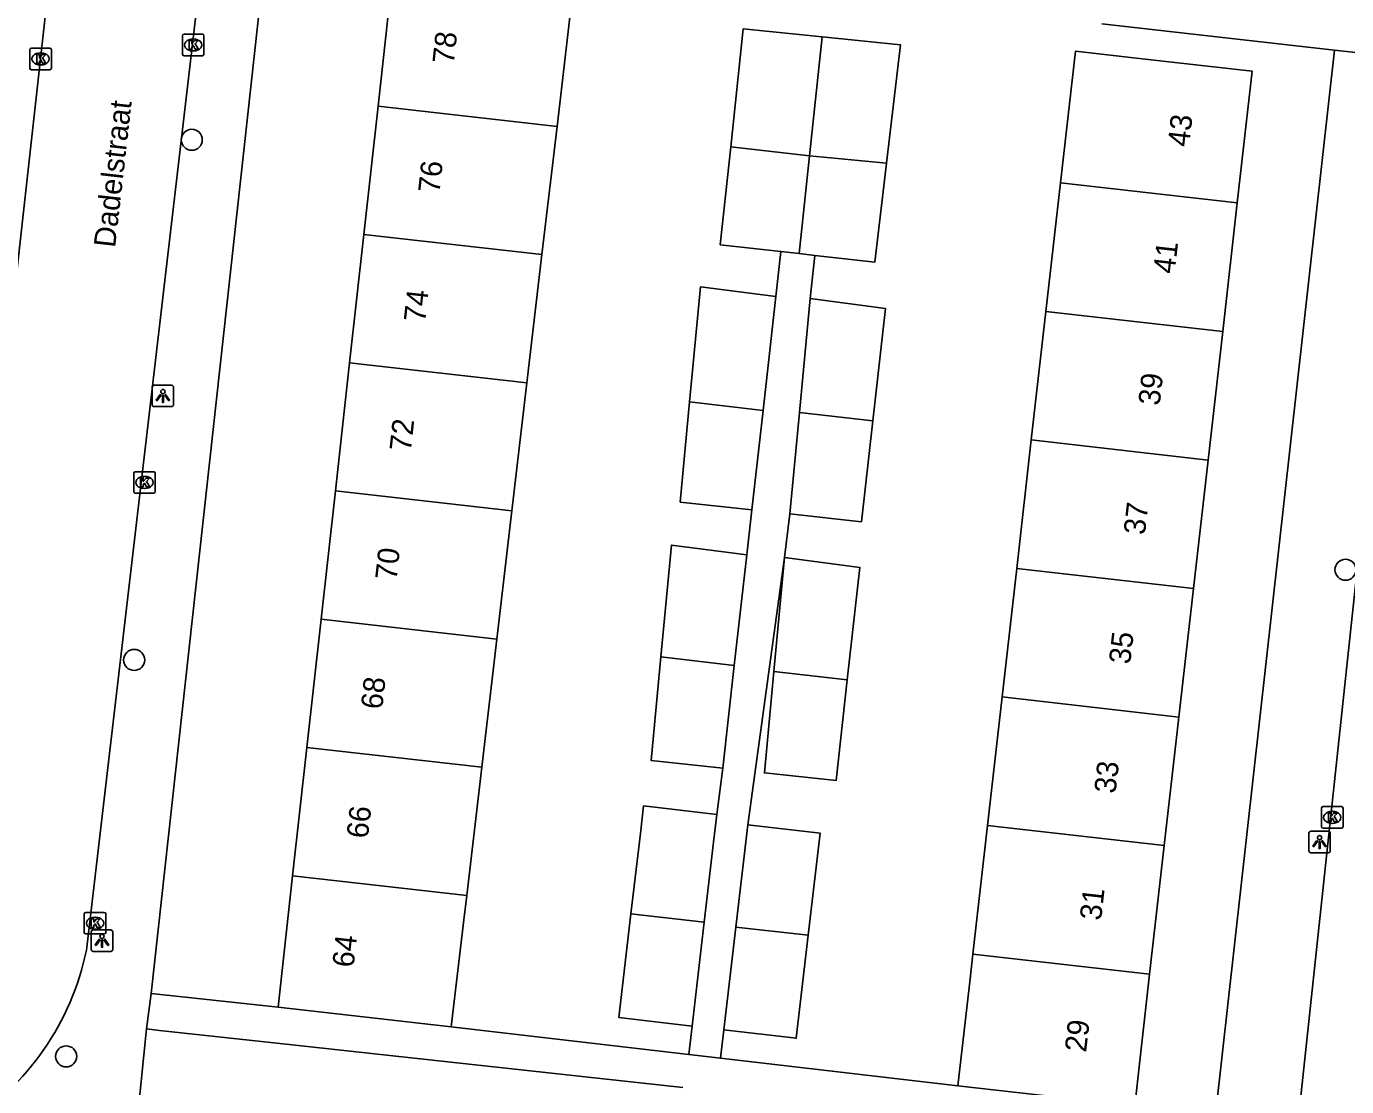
# Model space of a CAD drawing. Extents: x 162026 to 163499, y 387297 to 388169.
# Drawn here: x 162746.8 to 162808.1, y 387833.4 to 387882.6 of the extents above; entities that cross this region are included whole.
import ezdxf

# ---------------------------------------------------------------- set-up
doc = ezdxf.new("R2010")
doc.units = 0
for name, color, linetype in [('IMGEO_Boom', 7, 'Continuous'), ('IMGEO_Kolk', 7, 'Continuous'), ('IMGEO_Lichtpunt', 7, 'Continuous'), ('IMGEO_Muur', 7, 'Continuous'), ('IMGEO_Openbare_ruimte_label', 7, 'Continuous'), ('IMGEO_Pand', 7, 'Continuous'), ('IMGEO_Pand_nummerreeks', 7, 'Continuous'), ('IMGEO_Rijbaan_lokaal_open', 7, 'Continuous'), ('IMGEO_Voetpad_open', 7, 'Continuous')]:
    doc.layers.add(name, color=color, linetype=linetype)

msp = doc.modelspace()

# ---------------------------------------------------------------- linework, layer by layer
at = {"layer": 'IMGEO_Boom'}
for centre in [(162754.483, 387877.311), (162808.01, 387857.348), (162751.81, 387853.161), (162748.653, 387834.756)]:
    msp.add_circle(centre, 0.489, dxfattribs=at)
at = {"layer": 'IMGEO_Kolk'}
for p, q in [((162754.047, 387881.288), (162754.047, 387882.14)), ((162754.122, 387882.214), (162754.974, 387882.214)), ((162754.535, 387881.994), (162754.56, 387881.994)), ((162755.048, 387882.14), (162755.048, 387881.288)), ((162746.968, 387880.64), (162746.968, 387881.492)), ((162747.043, 387881.566), (162747.895, 387881.566)), ((162747.456, 387881.346), (162747.481, 387881.346)), ((162747.969, 387881.492), (162747.969, 387880.64)), ((162754.558, 387881.434), (162754.533, 387881.434)), ((162747.479, 387880.786), (162747.454, 387880.786)), ((162754.974, 387881.214), (162754.122, 387881.214)), ((162747.895, 387880.566), (162747.043, 387880.566)), ((162751.788, 387860.975), (162751.788, 387861.827)), ((162751.863, 387861.901), (162752.715, 387861.901)), ((162752.276, 387861.681), (162752.301, 387861.681)), ((162752.789, 387861.827), (162752.789, 387860.975)), ((162752.299, 387861.121), (162752.274, 387861.121)), ((162752.715, 387860.901), (162751.863, 387860.901)), ((162806.969, 387846.352), (162807.821, 387846.352)), ((162806.894, 387845.426), (162806.894, 387846.278)), ((162807.382, 387846.132), (162807.407, 387846.132)), ((162807.895, 387846.278), (162807.895, 387845.426)), ((162807.821, 387845.352), (162806.969, 387845.352)), ((162807.405, 387845.572), (162807.38, 387845.572)), ((162749.57, 387841.441), (162750.422, 387841.441)), ((162749.495, 387840.515), (162749.495, 387841.367)), ((162749.983, 387841.221), (162750.008, 387841.221)), ((162750.496, 387841.367), (162750.496, 387840.515)), ((162750.422, 387840.441), (162749.57, 387840.441)), ((162750.006, 387840.661), (162749.981, 387840.661))]:
    msp.add_line(p, q, dxfattribs=at)
for points in [[(162754.047, 387881.288), (162754.047, 387882.14)], [(162754.122, 387882.214), (162754.974, 387882.214)], [(162754.368, 387881.914), (162754.491, 387881.914), (162754.491, 387881.763), (162754.621, 387881.914), (162754.785, 387881.914), (162754.639, 387881.763), (162754.792, 387881.514), (162754.64, 387881.514), (162754.555, 387881.678), (162754.491, 387881.611), (162754.491, 387881.514), (162754.368, 387881.514), (162754.368, 387881.914)], [(162755.048, 387882.14), (162755.048, 387881.288)], [(162746.968, 387880.64), (162746.968, 387881.492)], [(162747.043, 387881.566), (162747.895, 387881.566)], [(162747.289, 387881.266), (162747.412, 387881.266), (162747.412, 387881.115), (162747.542, 387881.266), (162747.706, 387881.266), (162747.56, 387881.115), (162747.713, 387880.866), (162747.561, 387880.866), (162747.476, 387881.03), (162747.412, 387880.963), (162747.412, 387880.866), (162747.289, 387880.866), (162747.289, 387881.266)], [(162747.969, 387881.492), (162747.969, 387880.64)], [(162754.974, 387881.214), (162754.122, 387881.214)], [(162747.895, 387880.566), (162747.043, 387880.566)], [(162751.788, 387860.975), (162751.788, 387861.827)], [(162751.863, 387861.901), (162752.715, 387861.901)], [(162752.789, 387861.827), (162752.789, 387860.975)], [(162752.109, 387861.601), (162752.232, 387861.601), (162752.232, 387861.45), (162752.362, 387861.601), (162752.526, 387861.601), (162752.38, 387861.45), (162752.533, 387861.201), (162752.381, 387861.201), (162752.296, 387861.365), (162752.232, 387861.298), (162752.232, 387861.201), (162752.109, 387861.201), (162752.109, 387861.601)], [(162752.715, 387860.901), (162751.863, 387860.901)], [(162806.969, 387846.352), (162807.821, 387846.352)], [(162806.894, 387845.426), (162806.894, 387846.278)], [(162807.215, 387846.052), (162807.338, 387846.052), (162807.338, 387845.901), (162807.468, 387846.052), (162807.632, 387846.052), (162807.486, 387845.901), (162807.639, 387845.652), (162807.487, 387845.652), (162807.402, 387845.816), (162807.338, 387845.749), (162807.338, 387845.652), (162807.215, 387845.652), (162807.215, 387846.052)], [(162807.895, 387846.278), (162807.895, 387845.426)], [(162807.821, 387845.352), (162806.969, 387845.352)], [(162749.57, 387841.441), (162750.422, 387841.441)], [(162749.495, 387840.515), (162749.495, 387841.367)], [(162749.816, 387841.141), (162749.939, 387841.141), (162749.939, 387840.99), (162750.069, 387841.141), (162750.233, 387841.141), (162750.087, 387840.99), (162750.24, 387840.741), (162750.088, 387840.741), (162750.003, 387840.905), (162749.939, 387840.838), (162749.939, 387840.741), (162749.816, 387840.741), (162749.816, 387841.141)], [(162750.496, 387841.367), (162750.496, 387840.515)], [(162750.422, 387840.441), (162749.57, 387840.441)]]:
    msp.add_lwpolyline(points, dxfattribs=at)
for centre, start, end in [((162754.124, 387882.138), 91.55205, 178.44795), ((162754.124, 387882.138), 91.55205, 178.44795), ((162754.972, 387882.138), 1.55205, 88.44795), ((162754.972, 387882.138), 1.55205, 88.44795), ((162747.045, 387881.49), 91.55205, 178.44795), ((162747.045, 387881.49), 91.55205, 178.44795), ((162747.893, 387881.49), 1.55205, 88.44795), ((162747.893, 387881.49), 1.55205, 88.44795), ((162754.124, 387881.29), 181.55205, 268.44795), ((162754.124, 387881.29), 181.55205, 268.44795), ((162754.972, 387881.29), 271.55205, 358.44795), ((162754.972, 387881.29), 271.55205, 358.44795), ((162747.045, 387880.642), 181.55205, 268.44795), ((162747.045, 387880.642), 181.55205, 268.44795), ((162747.893, 387880.642), 271.55205, 358.44795), ((162747.893, 387880.642), 271.55205, 358.44795), ((162751.865, 387861.825), 91.55205, 178.44795), ((162751.865, 387861.825), 91.55205, 178.44795), ((162752.713, 387861.825), 1.55205, 88.44795), ((162752.713, 387861.825), 1.55205, 88.44795), ((162751.865, 387860.977), 181.55205, 268.44795), ((162751.865, 387860.977), 181.55205, 268.44795), ((162752.713, 387860.977), 271.55205, 358.44795), ((162752.713, 387860.977), 271.55205, 358.44795), ((162806.971, 387846.276), 91.55205, 178.44795), ((162806.971, 387846.276), 91.55205, 178.44795), ((162807.819, 387846.276), 1.55205, 88.44795), ((162807.819, 387846.276), 1.55205, 88.44795), ((162806.971, 387845.428), 181.55205, 268.44795), ((162806.971, 387845.428), 181.55205, 268.44795), ((162807.819, 387845.428), 271.55205, 358.44795), ((162807.819, 387845.428), 271.55205, 358.44795), ((162749.572, 387841.365), 91.55205, 178.44795), ((162749.572, 387841.365), 91.55205, 178.44795), ((162750.42, 387841.365), 1.55205, 88.44795), ((162750.42, 387841.365), 1.55205, 88.44795), ((162749.572, 387840.517), 181.55205, 268.44795), ((162749.572, 387840.517), 181.55205, 268.44795), ((162750.42, 387840.517), 271.55205, 358.44795), ((162750.42, 387840.517), 271.55205, 358.44795)]:
    msp.add_arc(centre, 0.0765, start, end, dxfattribs=at)
for centre, major_axis, ratio, start_param, end_param in [((162754.534, 387881.714), (-0.387, 0.002), 0.722429, 4.712389, 7.853982), ((162754.559, 387881.714), (-0.39, 0.002), 0.717154, 1.570796, 4.712389), ((162747.455, 387881.066), (-0.387, 0.002), 0.722429, 4.712389, 7.853982), ((162747.48, 387881.066), (-0.39, 0.002), 0.717154, 1.570796, 4.712389), ((162752.275, 387861.401), (-0.387, 0.002), 0.722429, 4.712389, 7.853982), ((162752.3, 387861.401), (-0.39, 0.002), 0.717154, 1.570796, 4.712389), ((162807.381, 387845.852), (-0.387, 0.002), 0.722429, 4.712389, 7.853982), ((162807.406, 387845.852), (-0.39, 0.002), 0.717154, 1.570796, 4.712389), ((162749.982, 387840.941), (-0.387, 0.002), 0.722429, 4.712389, 7.853982), ((162750.007, 387840.941), (-0.39, 0.002), 0.717154, 1.570796, 4.712389)]:
    msp.add_ellipse(centre, major_axis=major_axis, ratio=ratio, start_param=start_param, end_param=end_param, dxfattribs=at)
at = {"layer": 'IMGEO_Lichtpunt'}
for p, q in [((162752.642, 387865.823), (162752.642, 387865.016)), ((162752.642, 387865.823), (162752.642, 387865.016)), ((162753.544, 387865.918), (162752.736, 387865.918)), ((162753.544, 387865.918), (162752.736, 387865.918)), ((162753.638, 387865.016), (162753.638, 387865.823)), ((162753.638, 387865.016), (162753.638, 387865.823)), ((162752.736, 387864.922), (162753.544, 387864.922)), ((162752.736, 387864.922), (162753.544, 387864.922)), ((162806.308, 387845.112), (162806.308, 387844.305)), ((162806.308, 387845.112), (162806.308, 387844.305)), ((162807.21, 387845.207), (162806.402, 387845.207)), ((162807.21, 387845.207), (162806.402, 387845.207)), ((162807.304, 387844.305), (162807.304, 387845.112)), ((162807.304, 387844.305), (162807.304, 387845.112)), ((162806.402, 387844.211), (162807.21, 387844.211)), ((162806.402, 387844.211), (162807.21, 387844.211)), ((162749.819, 387840.53), (162749.819, 387839.723)), ((162749.819, 387840.53), (162749.819, 387839.723)), ((162750.721, 387840.625), (162749.913, 387840.625)), ((162750.721, 387840.625), (162749.913, 387840.625)), ((162750.815, 387839.723), (162750.815, 387840.53)), ((162750.815, 387839.723), (162750.815, 387840.53)), ((162749.913, 387839.629), (162750.721, 387839.629)), ((162749.913, 387839.629), (162750.721, 387839.629))]:
    msp.add_line(p, q, dxfattribs=at)
for points in [[(162753.016, 387865.487), (162753.055, 387865.459), (162752.867, 387865.197), (162752.829, 387865.224), (162753.016, 387865.487)], [(162753.118, 387865.439), (162753.165, 387865.439), (162753.165, 387865.117), (162753.118, 387865.117), (162753.118, 387865.439)], [(162753.228, 387865.459), (162753.266, 387865.486), (162753.453, 387865.224), (162753.414, 387865.196), (162753.228, 387865.459)], [(162806.682, 387844.776), (162806.721, 387844.748), (162806.533, 387844.486), (162806.495, 387844.513), (162806.682, 387844.776)], [(162806.784, 387844.728), (162806.831, 387844.728), (162806.831, 387844.406), (162806.784, 387844.406), (162806.784, 387844.728)], [(162806.894, 387844.748), (162806.932, 387844.775), (162807.119, 387844.513), (162807.08, 387844.485), (162806.894, 387844.748)], [(162750.193, 387840.194), (162750.232, 387840.166), (162750.044, 387839.904), (162750.006, 387839.931), (162750.193, 387840.194)], [(162750.295, 387840.146), (162750.342, 387840.146), (162750.342, 387839.824), (162750.295, 387839.824), (162750.295, 387840.146)], [(162750.405, 387840.166), (162750.443, 387840.193), (162750.63, 387839.931), (162750.591, 387839.903), (162750.405, 387840.166)]]:
    msp.add_lwpolyline(points, dxfattribs=at)
for centre in [(162753.141, 387865.621), (162806.807, 387844.91), (162750.318, 387840.328)]:
    msp.add_circle(centre, 0.0994, dxfattribs=at)
for centre, start, end in [((162752.736, 387865.823), 90, 180), ((162752.736, 387865.823), 90, 180), ((162753.544, 387865.823), 0, 90), ((162753.544, 387865.823), 0, 90), ((162752.736, 387865.016), 180, 270), ((162752.736, 387865.016), 180, 270), ((162753.544, 387865.016), 270, 0), ((162753.544, 387865.016), 270, 360), ((162806.402, 387845.112), 90, 180), ((162806.402, 387845.112), 90, 180), ((162807.21, 387845.112), 0, 90), ((162807.21, 387845.112), 0, 90), ((162806.402, 387844.305), 180, 270), ((162806.402, 387844.305), 180, 270), ((162807.21, 387844.305), 270, 0), ((162807.21, 387844.305), 270, 360), ((162749.913, 387840.53), 90, 180), ((162749.913, 387840.53), 90, 180), ((162750.721, 387840.53), 0, 90), ((162750.721, 387840.53), 0, 90), ((162749.913, 387839.723), 180, 270), ((162749.913, 387839.723), 180, 270), ((162750.721, 387839.723), 270, 0), ((162750.721, 387839.723), 270, 360)]:
    msp.add_arc(centre, 0.0946, start, end, dxfattribs=at)
at = {"layer": 'IMGEO_Muur'}
for points in [[(162766.524, 387836.128), (162777.538, 387834.844)], [(162790.026, 387833.389), (162779.013, 387834.672)]]:
    msp.add_lwpolyline(points, dxfattribs=at)
at = {"layer": 'IMGEO_Pand'}
for points in [[(162763.123, 387878.871), (162763.799, 387884.974), (162768.771, 387884.442), (162772.149, 387884.08), (162771.428, 387877.931)], [(162807.504, 387881.477), (162796.71, 387882.695)], [(162779.486, 387876.986), (162780.064, 387882.456), (162783.731, 387882.088)], [(162783.731, 387882.088), (162783.141, 387876.558)], [(162783.731, 387882.088), (162787.359, 387881.724), (162786.714, 387876.23)], [(162794.787, 387875.313), (162795.481, 387881.424), (162798.717, 387881.056), (162803.685, 387880.492), (162802.991, 387874.378)], [(162807.504, 387881.477), (162808.467, 387881.368)], [(162762.463, 387872.916), (162763.123, 387878.871)], [(162771.428, 387877.931), (162763.123, 387878.871)], [(162771.428, 387877.931), (162770.73, 387871.981)], [(162781.813, 387872.119), (162779.004, 387872.435), (162779.486, 387876.986)], [(162783.141, 387876.558), (162779.486, 387876.986)], [(162782.658, 387872.024), (162783.141, 387876.558)], [(162786.714, 387876.23), (162783.141, 387876.558)], [(162786.714, 387876.23), (162786.173, 387871.628), (162783.394, 387871.941)], [(162794.109, 387869.344), (162794.787, 387875.313)], [(162794.787, 387875.313), (162802.991, 387874.378)], [(162802.991, 387874.378), (162802.313, 387868.41)], [(162761.803, 387866.962), (162762.463, 387872.916)], [(162762.463, 387872.916), (162770.73, 387871.981)], [(162782.658, 387872.024), (162781.813, 387872.119)], [(162770.73, 387871.981), (162770.032, 387866.03)], [(162783.394, 387871.941), (162782.658, 387872.024)], [(162777.582, 387865.144), (162778.085, 387870.491), (162781.578, 387870.033)], [(162781.578, 387870.033), (162780.986, 387864.745)], [(162782.671, 387864.648), (162783.168, 387869.937)], [(162783.168, 387869.937), (162786.661, 387869.479), (162786.077, 387864.261)], [(162793.431, 387863.377), (162794.109, 387869.344)], [(162802.313, 387868.41), (162794.109, 387869.344)], [(162802.313, 387868.41), (162801.635, 387862.442)], [(162761.143, 387861.007), (162761.803, 387866.962)], [(162770.032, 387866.03), (162761.803, 387866.962)], [(162770.032, 387866.03), (162769.334, 387860.08)], [(162780.47, 387860.132), (162777.145, 387860.494), (162777.582, 387865.144)], [(162780.986, 387864.745), (162777.582, 387865.144)], [(162780.986, 387864.745), (162780.47, 387860.132)], [(162782.228, 387859.94), (162782.671, 387864.648)], [(162786.077, 387864.261), (162785.553, 387859.578), (162782.228, 387859.94)], [(162786.077, 387864.261), (162782.671, 387864.648)], [(162792.754, 387857.41), (162793.431, 387863.377)], [(162793.431, 387863.377), (162801.635, 387862.442)], [(162801.635, 387862.442), (162800.957, 387856.475)], [(162760.483, 387855.053), (162761.143, 387861.007)], [(162769.334, 387860.08), (162761.143, 387861.007)], [(162769.334, 387860.08), (162768.636, 387854.13)], [(162776.248, 387853.303), (162776.736, 387858.494), (162780.229, 387858.037)], [(162780.229, 387858.037), (162779.654, 387852.903)], [(162781.49, 387852.621), (162781.987, 387857.916)], [(162781.987, 387857.916), (162785.48, 387857.458), (162784.896, 387852.234)], [(162792.076, 387851.442), (162792.754, 387857.41)], [(162792.754, 387857.41), (162800.957, 387856.475)], [(162800.957, 387856.475), (162800.279, 387850.507)], [(162759.823, 387849.098), (162760.483, 387855.053)], [(162760.483, 387855.053), (162768.636, 387854.13)], [(162768.636, 387854.13), (162767.938, 387848.18)], [(162779.121, 387848.136), (162775.796, 387848.497), (162776.248, 387853.303)], [(162779.654, 387852.903), (162776.248, 387853.303)], [(162779.654, 387852.903), (162779.121, 387848.136)], [(162784.896, 387852.234), (162784.372, 387847.558), (162781.048, 387847.919), (162781.49, 387852.621)], [(162784.896, 387852.234), (162781.49, 387852.621)], [(162791.398, 387845.474), (162792.076, 387851.442)], [(162792.076, 387851.442), (162800.279, 387850.507)], [(162800.279, 387850.507), (162799.601, 387844.54)], [(162759.163, 387843.143), (162759.823, 387849.098)], [(162767.938, 387848.18), (162759.823, 387849.098)], [(162767.938, 387848.18), (162767.24, 387842.229)], [(162774.86, 387841.367), (162775.295, 387845.103), (162775.445, 387846.388), (162778.838, 387845.993)], [(162778.838, 387845.993), (162778.688, 387844.708), (162778.254, 387840.983)], [(162779.723, 387840.76), (162780.276, 387845.51)], [(162780.276, 387845.51), (162783.639, 387845.118), (162783.087, 387840.376)], [(162790.72, 387839.506), (162791.398, 387845.474)], [(162791.398, 387845.474), (162799.601, 387844.54)], [(162799.601, 387844.54), (162798.923, 387838.571)], [(162758.487, 387837.042), (162759.163, 387843.143)], [(162759.163, 387843.143), (162767.24, 387842.229)], [(162767.24, 387842.229), (162767.107, 387841.094), (162766.524, 387836.128)], [(162777.692, 387836.163), (162774.299, 387836.558), (162774.86, 387841.367)], [(162774.86, 387841.367), (162778.254, 387840.983)], [(162778.254, 387840.983), (162777.692, 387836.163)], [(162779.167, 387835.991), (162779.723, 387840.76)], [(162783.087, 387840.376), (162782.53, 387835.599), (162779.167, 387835.991)], [(162779.723, 387840.76), (162783.087, 387840.376)], [(162790.026, 387833.389), (162790.59, 387838.358), (162790.72, 387839.506)], [(162798.923, 387838.571), (162790.72, 387839.506)], [(162798.923, 387838.571), (162798.229, 387832.457)], [(162766.524, 387836.128), (162758.487, 387837.042)], [(162798.229, 387832.457), (162790.026, 387833.389)]]:
    msp.add_lwpolyline(points, dxfattribs=at)
at = {"layer": 'IMGEO_Rijbaan_lokaal_open'}
for points in [[(162749.595, 387839.688), (162755.144, 387887.193), (162756.859, 387902.926), (162758.834, 387921.041), (162758.88, 387921.375), (162758.992, 387921.895), (162759.15, 387922.404), (162759.352, 387922.897), (162759.598, 387923.369)], [(162751.932, 387920.726), (162749.637, 387900.7), (162743.084, 387841.809)], [(162809.171, 387863.146), (162805.409, 387827.993)]]:
    msp.add_lwpolyline(points, dxfattribs=at)
msp.add_arc((162737.291, 387842.22), 12.562, 302.22861, 348.37372, dxfattribs=at)
at = {"layer": 'IMGEO_Voetpad_open'}
for points in [[(162758.024, 387887.1), (162752.605, 387837.669)], [(162801.993, 387832.174), (162807.504, 387881.477)], [(162781.813, 387872.119), (162781.578, 387870.033)], [(162783.168, 387869.937), (162783.394, 387871.941)], [(162780.47, 387860.132), (162780.229, 387858.037)], [(162781.987, 387857.916), (162782.228, 387859.94)], [(162780.276, 387845.51), (162781.987, 387857.916)], [(162779.121, 387848.136), (162778.838, 387845.993)], [(162752.605, 387837.669), (162752.386, 387836.029)], [(162752.605, 387837.669), (162758.487, 387837.042)], [(162752.386, 387836.029), (162751.726, 387829.62)], [(162752.386, 387836.029), (162752.982, 387835.964), (162758.284, 387835.386), (162777.26, 387833.316)], [(162766.524, 387836.128), (162777.538, 387834.844)], [(162777.692, 387836.163), (162777.538, 387834.844)], [(162779.013, 387834.672), (162779.167, 387835.991)], [(162777.538, 387834.844), (162779.013, 387834.672)], [(162779.013, 387834.672), (162790.026, 387833.389)]]:
    msp.add_lwpolyline(points, dxfattribs=at)

# ---------------------------------------------------------------- texts
at = {"layer": 'IMGEO_Openbare_ruimte_label'}
msp.add_text('Dadelstraat', height=1, rotation=83.51434, dxfattribs=at).set_placement((162750.924, 387872.277))
at = {"layer": 'IMGEO_Pand_nummerreeks'}
for s, rotation, p in [('78', 83.67608, (162766.636, 387880.799)), ('43', 83.5199, (162800.748, 387876.953)), ('76', 83.67608, (162765.972, 387874.804)), ('41', 83.5199, (162800.078, 387871.061)), ('74', 83.67608, (162765.308, 387868.813)), ('39', 83.5199, (162799.384, 387864.944)), ('72', 83.67608, (162764.644, 387862.818)), ('37', 83.5199, (162798.702, 387858.94)), ('70', 83.67608, (162763.98, 387856.833)), ('35', 83.5199, (162798.02, 387852.936)), ('68', 83.67608, (162763.316, 387850.841)), ('33', 83.5199, (162797.338, 387846.931)), ('66', 83.67608, (162762.652, 387844.847)), ('31', 83.5199, (162796.668, 387841.039)), ('64', 83.67608, (162761.988, 387838.855)), ('29', 83.5199, (162795.974, 387834.922))]:
    msp.add_text(s, height=1, rotation=rotation, dxfattribs=at).set_placement(p)

doc.saveas('drawing.dxf')
